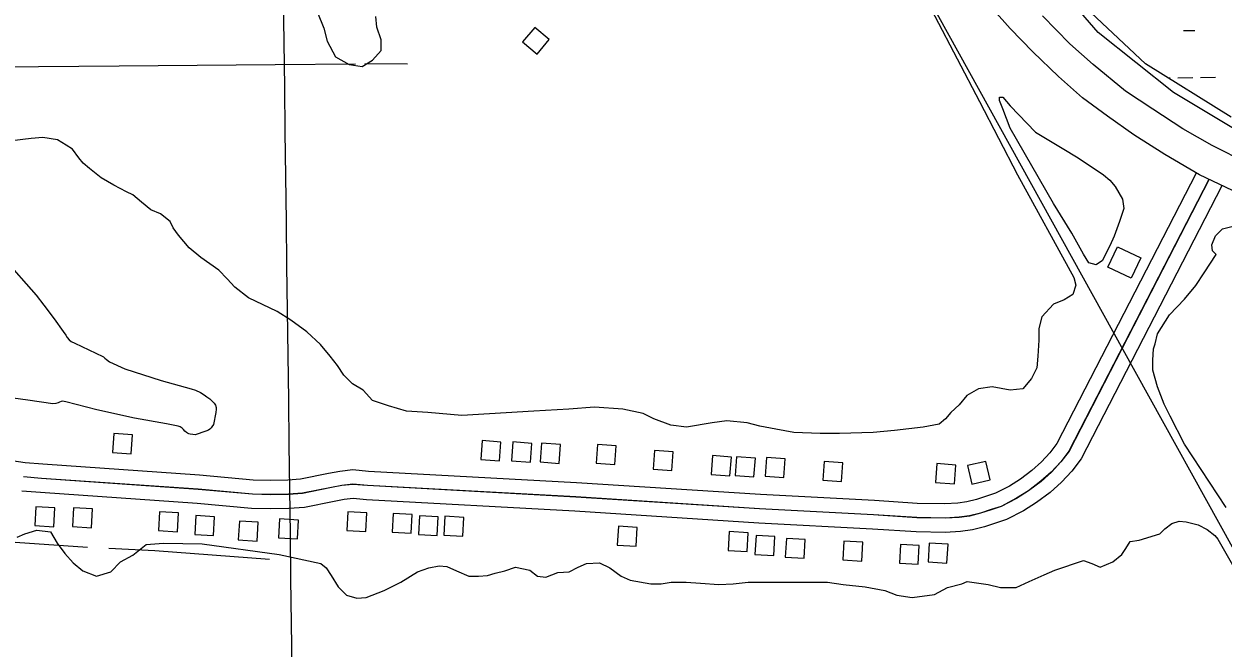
# Model space of a CAD drawing. Extents: x 3715084 to 3753216, y 488173 to 513963.
# Drawn here: x 3739790 to 3742329, y 503743 to 505065 of the extents above; entities that cross this region are included whole.
import ezdxf

# ---------------------------------------------------------------- set-up
doc = ezdxf.new("R2010")
doc.units = 0
for name, color, linetype in [('V-BLDG-OTLN', 7, 'Continuous'), ('V-GRID-MAJR', 7, 'Continuous'), ('V-ROAD-CNTR', 7, 'Continuous'), ('V-SITE-VEGE', 7, 'Continuous'), ('V-TOPO-SHOR', 7, 'Continuous'), ('V-UTIL-LINE', 7, 'Continuous'), ('V-WETL-SWMP', 7, 'Continuous')]:
    doc.layers.add(name, color=color, linetype=linetype)

msp = doc.modelspace()

# ---------------------------------------------------------------- linework, layer by layer
at = {"layer": 'V-BLDG-OTLN'}
for points in [[(3740846.23, 505026.851), (3740877.002, 505001.295), (3740902.558, 505032.066), (3740871.787, 505057.62200000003)], [(3742135.151, 504526.332), (3742085.612, 504549.826), (3742105.9790000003, 504592.771), (3742155.518, 504569.277)], [(3739977.274, 504157.37200000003), (3740017.168, 504154.472), (3740020.068, 504194.367), (3739980.173, 504197.267)], [(3740757.411, 504142.284), (3740797.305, 504139.384), (3740800.205, 504179.27900000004), (3740760.31, 504182.179)], [(3740822.753, 504139.44), (3740862.647, 504136.54000000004), (3740865.5470000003, 504176.435), (3740825.6520000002, 504179.335)], [(3740883.431, 504136.966), (3740923.325, 504134.066), (3740926.225, 504173.961), (3740886.33, 504176.86100000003)], [(3741001.73, 504134.42600000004), (3741041.6240000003, 504131.526), (3741044.524, 504171.42100000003), (3741004.629, 504174.321)], [(3741122.377, 504121.44800000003), (3741162.271, 504118.548), (3741165.171, 504158.443), (3741125.276, 504161.343)], [(3741245.4080000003, 504110.49), (3741285.302, 504107.59), (3741288.202, 504147.485), (3741248.307, 504150.385)], [(3741296.2290000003, 504108.249), (3741336.123, 504105.349), (3741339.023, 504145.244), (3741299.128, 504148.14400000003)], [(3741359.526, 504106.751), (3741399.42, 504103.851), (3741402.3200000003, 504143.746), (3741362.4250000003, 504146.646)], [(3741481.575, 504098.152), (3741521.469, 504095.25200000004), (3741524.369, 504135.147), (3741484.474, 504138.047)], [(3741720.519, 504093.536), (3741760.413, 504090.636), (3741763.313, 504130.531), (3741723.418, 504133.431)], [(3741797.347, 504090.20900000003), (3741836.329, 504099.173), (3741827.365, 504138.156), (3741788.383, 504129.19200000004)], [(3739855.356, 504039.723), (3739815.4220000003, 504042.025), (3739813.12, 504002.091), (3739853.054, 503999.789)], [(3739935.2490000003, 504037.57300000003), (3739895.315, 504039.875), (3739893.0130000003, 503999.941), (3739932.947, 503997.639)], [(3740117.259, 504029.113), (3740077.325, 504031.41500000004), (3740075.023, 503991.481), (3740114.957, 503989.179)], [(3740193.898, 504021.069), (3740153.964, 504023.371), (3740151.662, 503983.43700000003), (3740191.596, 503981.135)], [(3740371.529, 504014.01), (3740331.595, 504016.31200000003), (3740329.293, 503976.378), (3740369.227, 503974.076)], [(3740516.2060000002, 504029.275), (3740476.272, 504031.577), (3740473.97, 503991.643), (3740513.904, 503989.341)], [(3740612.1580000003, 504025.706), (3740572.224, 504028.00800000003), (3740569.9220000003, 503988.074), (3740609.856, 503985.772)], [(3740667.5870000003, 504020.761), (3740627.653, 504023.063), (3740625.3510000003, 503983.129), (3740665.285, 503980.827)], [(3740721.545, 504019.484), (3740681.611, 504021.786), (3740679.309, 503981.852), (3740719.2430000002, 503979.55)], [(3740286.282, 504009.27900000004), (3740246.348, 504011.581), (3740244.046, 503971.647), (3740283.98, 503969.34500000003)], [(3741088.839, 503998.333), (3741048.9050000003, 504000.635), (3741046.603, 503960.701), (3741086.537, 503958.39900000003)], [(3741323.733, 503987.064), (3741283.799, 503989.36600000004), (3741281.497, 503949.43200000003), (3741321.431, 503947.13)], [(3741380.379, 503978.715), (3741340.4450000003, 503981.017), (3741338.143, 503941.083), (3741378.077, 503938.781)], [(3741444.609, 503972.782), (3741404.6750000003, 503975.08400000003), (3741402.373, 503935.15), (3741442.307, 503932.848)], [(3741566.466, 503967.043), (3741526.532, 503969.34500000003), (3741524.23, 503929.411), (3741564.164, 503927.109)], [(3741747.018, 503962.77), (3741707.0840000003, 503965.072), (3741704.782, 503925.13800000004), (3741744.716, 503922.836)], [(3741686.217, 503960.056), (3741646.2830000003, 503962.358), (3741643.981, 503922.424), (3741683.915, 503920.12200000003)]]:
    msp.add_lwpolyline(points, close=True, dxfattribs=at)
at = {"layer": 'V-GRID-MAJR'}
msp.add_spline([(3740482.536, 493855.044), (3740405.883, 499912.396), (3740329.19, 505972.83400000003), (3740252.497, 512033.283), (3740252.458, 512036.354)], degree=3, dxfattribs=at)
at = {"layer": 'V-ROAD-CNTR'}
for points in [[(3742349.630261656, 504711.8675501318), (3742279.5594017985, 504745.19148348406), (3742206.090548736, 504788.4593969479), (3742140.631679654, 504830.24031338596), (3742084.72879146, 504869.9782339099), (3742031.654897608, 504908.610156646), (3741981.32899826, 504953.6670665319), (3741926.758107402, 505005.83196220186), (3741878.877203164, 505055.50286286), (3741844.228272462, 505093.9587859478)], [(3743711.2495384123, 504535.32890320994), (3743639.821681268, 504555.1888634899), (3743533.187894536, 504578.995815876), (3743443.1880745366, 504592.80578825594), (3743323.535313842, 504603.94376598), (3743143.018674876, 504620.674732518), (3742880.941199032, 504645.82468221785), (3742799.119362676, 504654.2496653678), (3742709.373542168, 504667.79363827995), (3742621.81271729, 504685.95860194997), (3742540.854879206, 504708.8985560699), (3742455.1640505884, 504740.25749335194), (3742381.881197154, 504769.50443485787), (3742306.2083485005, 504807.374359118), (3742243.9744729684, 504842.84928816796), (3742180.5985997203, 504884.840204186), (3742122.570715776, 504922.55112876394), (3742054.602851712, 504978.92701601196), (3742004.770951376, 505022.932928), (3741946.99406693, 505082.1818095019)], [(3742272.7604153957, 504748.9564759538), (3741977.51400589, 504176.06462173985), (3741962.6560356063, 504156.501660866), (3741944.716071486, 504136.9866998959), (3741924.783111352, 504119.18273550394), (3741900.400160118, 504100.8007722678), (3741876.948207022, 504085.95480196), (3741847.5822657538, 504070.6728325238), (3741828.8193032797, 504064.503844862), (3741807.6313456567, 504057.40685905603), (3741787.0373868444, 504052.288869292), (3741767.84942522, 504049.59587467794), (3741740.188480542, 504048.0108778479), (3741681.9615969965, 504049.1328756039), (3741590.9907789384, 504055.16886353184), (3741349.6272616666, 504067.88983808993), (3740960.379040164, 504092.933788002), (3740519.6259216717, 504117.11573963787), (3740486.5439878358, 504120.05373376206), (3740458.96704299, 504117.0587397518), (3740435.33209026, 504112.53774879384), (3740375.9802089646, 504100.390773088), (3740348.7542634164, 504098.56377674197), (3740312.8203352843, 504097.8847781), (3740275.77240938, 504098.76277634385), (3740161.634637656, 504109.22775541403), (3739829.89830113, 504132.1347096), (3739792.9053751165, 504135.310703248), (3739764.1364326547, 504139.5066948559)], [(3742300.175360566, 504735.9185020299), (3742003.2749543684, 504159.8166542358), (3741985.9569890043, 504137.01569983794), (3741966.0430288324, 504115.3527431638), (3741944.0560728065, 504095.71378244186), (3741917.676125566, 504075.8268222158), (3741892.0931767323, 504059.6318546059), (3741859.4022421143, 504042.6188886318), (3741838.3772841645, 504035.70590245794), (3741816.1223286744, 504028.25191736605), (3741792.820375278, 504022.46092894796), (3741770.830419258, 504019.3749351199), (3741740.7644793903, 504017.651938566), (3741680.6645995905, 504018.80993625), (3741589.187782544, 504024.87992410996), (3741347.854265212, 504037.59889867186), (3740958.574043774, 504062.6448485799), (3740517.4519260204, 504086.84780017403), (3740486.842987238, 504089.56579473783), (3740463.463033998, 504087.0267998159), (3740441.224078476, 504082.77280832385), (3740380.0562008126, 504070.2538333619), (3740350.05726081, 504068.2408373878), (3740312.7473354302, 504067.5358387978), (3740274.0264128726, 504068.453836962), (3740159.2036425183, 504078.98181590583), (3739827.5553058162, 504101.8827701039), (3739789.4153820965, 504105.156763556)], [(3742299.4263620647, 504735.21250344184), (3742002.9839549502, 504159.998653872), (3741985.69398953, 504137.2356993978), (3741965.802029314, 504115.59674267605), (3741943.8390732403, 504095.97878191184), (3741917.4821259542, 504076.10882165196), (3741891.9221770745, 504059.92885401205), (3741859.268242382, 504042.934888), (3741838.26928438, 504036.02990180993), (3741816.025328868, 504028.580916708), (3741792.755375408, 504022.79692827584), (3741770.797419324, 504019.715934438), (3741740.758479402, 504017.9949378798), (3741680.67959956, 504019.1529355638), (3741589.2087825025, 504025.22092342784), (3741347.8752651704, 504037.93989798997), (3740958.5950437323, 504062.985847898), (3740517.475925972, 504087.187799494), (3740486.839987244, 504089.90979405), (3740463.413034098, 504087.36479913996), (3740441.158078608, 504083.1078076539), (3740380.0102009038, 504070.5928326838), (3740350.0422608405, 504068.5818367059), (3740312.7483354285, 504067.8788381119), (3740274.0464128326, 504068.7948362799), (3740159.230642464, 504079.3218152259), (3739827.5823057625, 504102.22276942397), (3739789.4553820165, 504105.4967628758)], [(3742326.841307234, 504722.1745295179), (3742028.744903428, 504143.750686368), (3742008.994942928, 504117.74973836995), (3741987.12898666, 504093.962785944), (3741963.110034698, 504072.50982885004), (3741934.7580914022, 504051.1348715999), (3741907.0671467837, 504033.60590665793), (3741871.0882187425, 504014.880944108), (3741847.8252652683, 504007.23195940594), (3741824.516311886, 503999.425975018), (3741798.5383638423, 503992.96898793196), (3741773.7784133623, 503989.49499488), (3741741.3344782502, 503987.6359985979), (3741679.382602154, 503988.8299962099), (3741587.405786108, 503994.93198400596), (3741346.102268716, 504007.6489585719), (3740956.7900473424, 504032.6969084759), (3740515.30193032, 504056.91986002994), (3740487.138986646, 504059.42185502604), (3740467.9090251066, 504057.3328592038), (3740447.050066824, 504053.3428671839), (3740384.086192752, 504040.4558929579), (3740351.345258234, 504038.258897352), (3740312.6753355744, 504037.5298988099), (3740272.3004163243, 504038.485896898), (3740156.799647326, 504049.0758757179), (3739825.239310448, 504071.97082992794), (3739785.965388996, 504075.34282318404)]]:
    msp.add_lwpolyline(points, dxfattribs=at)
at = {"layer": 'V-SITE-VEGE'}
for p, q in [((3742064.662, 505047.186), (3741932.734, 505200.031)), ((3742224.365, 504919.81700000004), (3742064.662, 505047.1860000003)), ((3742351.665, 504843.396), (3742224.365, 504919.81700000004))]:
    msp.add_line(p, q, dxfattribs=at)
for points in [[(3741671.978, 505172.7), (3741813.508, 504900.724)], [(3740411.6950000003, 505089.53500000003), (3740425.17, 505055.819), (3740431.91, 505028.844), (3740449.886, 504995.128), (3740479.086, 504979.393), (3740506.048, 504974.898), (3740528.512, 504988.386), (3740546.484, 505008.614), (3740546.484, 505031.093), (3740537.497, 505058.065), (3740535.252, 505080.542)], [(3741813.508, 504900.724), (3741894.381, 504745.629), (3742013.448, 504527.599), (3742017.9390000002, 504511.864), (3742011.199, 504491.634), (3741993.2260000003, 504480.39400000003), (3741970.761, 504471.403), (3741946.0500000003, 504444.431), (3741939.31, 504419.708), (3741939.31, 504394.98000000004), (3741937.063, 504361.264), (3741934.819, 504336.541), (3741923.585, 504314.064), (3741905.612, 504291.585), (3741878.654, 504289.338), (3741840.465, 504296.08), (3741811.261, 504291.585), (3741786.5500000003, 504278.101), (3741770.823, 504257.871), (3741752.852, 504242.136), (3741741.619, 504228.65), (3741728.1410000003, 504217.411), (3741694.443, 504210.668), (3741633.787, 504203.924), (3741588.856, 504199.429), (3741516.969, 504197.18), (3741476.534, 504197.18), (3741420.369, 504199.429), (3741382.18, 504206.17100000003), (3741348.483, 504212.91500000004), (3741321.525, 504219.659), (3741278.84, 504224.155), (3741247.389, 504219.659), (3741193.473, 504210.668), (3741159.778, 504215.164), (3741123.833, 504228.65), (3741101.369, 504239.887), (3741058.684, 504248.878), (3740998.029, 504253.375), (3740944.113, 504248.878), (3740869.98, 504244.385), (3740717.217, 504235.39400000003), (3740645.33, 504242.136), (3740600.399, 504244.385), (3740562.208, 504255.62200000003), (3740528.512, 504266.864), (3740508.295, 504289.338), (3740485.826, 504302.824), (3740467.8570000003, 504320.806), (3740454.379, 504341.036), (3740438.6520000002, 504361.266), (3740418.435, 504385.992), (3740389.228, 504412.96400000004), (3740355.532, 504437.689), (3740326.328, 504455.67100000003), (3740265.6720000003, 504484.892), (3740236.47, 504507.368), (3740220.741, 504525.352), (3740202.772, 504543.331), (3740164.5810000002, 504570.305), (3740139.8680000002, 504590.534), (3740117.403, 504617.50800000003), (3740106.1720000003, 504633.243), (3740099.432, 504646.729), (3740079.2120000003, 504662.463), (3740058.994, 504671.454), (3740038.776, 504687.189), (3740020.807, 504702.922), (3740007.325, 504709.666), (3739980.367, 504723.152), (3739953.409, 504738.887), (3739928.698, 504759.115), (3739915.22, 504770.354), (3739906.236, 504781.594), (3739892.754, 504799.575), (3739879.278, 504808.566), (3739861.305, 504819.803), (3739829.8540000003, 504824.3), (3739805.14, 504822.052), (3739764.705, 504817.556)], [(3742336.0300000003, 504040.379), (3742248.073, 504174.788), (3742217.6890000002, 504233.99100000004), (3742204.897, 504259.593), (3742190.503, 504296.396), (3742180.906, 504331.597), (3742180.906, 504352.398), (3742182.508, 504376.401), (3742185.705, 504387.599), (3742190.503, 504408.401), (3742216.089, 504448.40400000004), (3742248.073, 504482.006), (3742272.063, 504510.80700000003), (3742289.653, 504538.009), (3742315.241, 504576.411), (3742307.2460000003, 504584.41000000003), (3742305.646, 504597.212), (3742313.6410000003, 504616.412), (3742328.035, 504630.814), (3742353.622, 504637.21400000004)], [(3739775.698, 503977.977), (3739791.6890000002, 503984.37700000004), (3739817.2770000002, 503992.376), (3739846.0640000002, 503989.177), (3739860.457, 503965.177), (3739876.448, 503942.776), (3739894.04, 503923.574), (3739914.829, 503905.97500000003), (3739943.616, 503894.773), (3739974, 503904.37200000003), (3739994.789, 503925.173), (3740020.377, 503939.575), (3740049.164, 503961.978), (3740085.944, 503965.177), (3740167.503, 503963.575), (3740330.622, 503941.174), (3740418.5840000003, 503921.974), (3740429.774, 503912.373), (3740440.971, 503896.37), (3740455.362, 503872.37200000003), (3740472.954, 503854.76900000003), (3740495.343, 503848.369), (3740514.5330000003, 503849.969), (3740552.914, 503864.37), (3740588.097, 503881.971), (3740623.2800000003, 503904.374), (3740647.268, 503912.373), (3740669.657, 503917.174), (3740685.649, 503915.572), (3740706.4390000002, 503905.97500000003), (3740732.024, 503894.773), (3740752.816, 503894.773), (3740772.005, 503896.37), (3740787.998, 503901.17100000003), (3740808.787, 503905.97500000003), (3740831.176, 503913.973), (3740861.56, 503907.57300000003), (3740877.5530000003, 503894.773), (3740895.143, 503893.17100000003), (3740920.7290000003, 503902.772), (3740944.719, 503904.374), (3740963.909, 503913.973), (3740981.501, 503921.974), (3741008.6890000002, 503923.574), (3741031.077, 503912.373), (3741055.066, 503894.773), (3741074.255, 503886.771), (3741117.435, 503878.772), (3741139.824, 503878.772), (3741160.613, 503881.973), (3741192.599, 503881.973), (3741222.983, 503880.371), (3741261.365, 503877.17), (3741291.7490000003, 503878.772), (3741323.7320000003, 503881.973), (3741362.114, 503881.973), (3741406.8910000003, 503881.973), (3741454.8680000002, 503881.973), (3741491.65, 503881.973), (3741525.233, 503877.17), (3741571.61, 503872.37200000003), (3741613.191, 503864.37), (3741638.776, 503854.76900000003), (3741670.762, 503849.969), (3741718.736, 503856.371), (3741745.924, 503870.77), (3741776.308, 503878.772), (3741787.502, 503883.572), (3741832.2800000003, 503877.17), (3741857.867, 503870.77), (3741891.448, 503870.77), (3741918.6380000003, 503883.572), (3741950.6210000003, 503897.972), (3741973.012, 503907.57300000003), (3742033.7800000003, 503928.374), (3742051.372, 503921.974), (3742068.963, 503913.973), (3742096.15, 503925.173), (3742115.34, 503941.174), (3742123.333, 503953.976), (3742132.932, 503968.376), (3742152.122, 503971.577), (3742195.302, 503984.37700000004), (3742206.494, 503995.577), (3742220.8880000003, 504006.78), (3742236.88, 504011.57800000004), (3742251.274, 504009.979), (3742276.861, 504003.579), (3742296.051, 503993.978), (3742312.044, 503981.178), (3742318.44, 503973.17600000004), (3742380.81, 503864.37)]]:
    msp.add_lwpolyline(points, dxfattribs=at)
msp.add_lwpolyline([(3741970.761, 504684.938), (3741878.654, 504844.52900000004), (3741862.93, 504884.987), (3741856.19, 504902.968), (3741856.19, 504909.712), (3741862.93, 504909.712), (3741878.654, 504891.731), (3741932.5700000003, 504835.538), (3741988.7320000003, 504801.822), (3742022.43, 504781.592), (3742076.348, 504745.629), (3742089.826, 504734.387), (3742101.057, 504720.903), (3742116.784, 504693.931), (3742119.0300000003, 504673.701), (3742110.044, 504646.729), (3742098.812, 504615.259), (3742089.826, 504595.031), (3742080.839, 504577.048), (3742074.099, 504563.561), (3742060.623, 504554.57300000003), (3742044.897, 504559.066), (3742033.665, 504577.048), (3742008.952, 504622.003)], close=True, dxfattribs=at)
at = {"layer": 'V-TOPO-SHOR'}
msp.add_line((3740511.725, 504981.304), (3740602.294, 504980.702), dxfattribs=at)
for points in [[(3738305.841, 504961.625), (3738610.319, 504963.82), (3738864.021, 504970.79000000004), (3739143.147, 504969.321), (3739427.7, 504974.13), (3739734.532, 504974.38800000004), (3739991.7770000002, 504976.303), (3740322.015, 504979.43200000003), (3740492.4450000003, 504980.272)], [(3739747.813, 504568.335), (3739815.87, 504490.661), (3739832.504, 504469.01300000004), (3739854.157, 504440.583), (3739873.443, 504413.449), (3739878.469, 504405.62), (3739881.643, 504400.397), (3739886.1240000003, 504395.70900000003), (3739890.3370000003, 504392.32800000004), (3739897.694, 504388.965), (3739956.811, 504360.756), (3739958.6520000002, 504359.458), (3739961.5500000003, 504356.85500000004), (3739965.237, 504353.734), (3739971.555, 504348.792), (3740003.8680000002, 504334.05), (3740080.779, 504309.878), (3740144.0270000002, 504291.913), (3740153.214, 504289.08400000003), (3740163.985, 504284.431), (3740171.612, 504279.5), (3740177.663, 504275.08), (3740183.453, 504270.663), (3740189.5130000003, 504264.934), (3740192.9420000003, 504261.287), (3740195.846, 504257.635), (3740197.185, 504252.66500000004), (3740197.208, 504248.735), (3740196.724, 504241.92100000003), (3740191.375, 504216.212), (3740188.258, 504211.74), (3740186.4390000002, 504209.11), (3740184.094, 504206.73600000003), (3740180.965, 504204.36100000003), (3740175.2120000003, 504202.231), (3740152.463, 504194.76), (3740147.484, 504194.99100000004), (3740142.237, 504196.009), (3740139.614, 504196.77900000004), (3740136.722, 504198.333), (3740134.358, 504199.368), (3740130.932, 504202.493), (3740128.0300000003, 504205.88), (3740125.134, 504208.483), (3740120.924, 504211.602), (3740116.723, 504212.889), (3740092.327, 504217.984), (3740024.137, 504229.631), (3739944.12, 504247.76), (3739878.518, 504264.662), (3739871.963, 504265.672), (3739869.083, 504265.131), (3739865.163, 504263.536), (3739862.29, 504261.946), (3739857.844, 504260.609), (3739851.296, 504260.048), (3739798.0670000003, 504267.591), (3739684.001, 504283.422)], [(3739924.5100000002, 503955.623), (3739627.501, 503976.574), (3739047.974, 504018.441), (3738755.538, 504031.811), (3738618.343, 504044.889), (3738567.573, 504050.025), (3738557.904, 504050.572), (3738549.438, 504052.33400000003), (3738542.786, 504053.503), (3738537.9450000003, 504055.287), (3738531.889, 504057.667), (3738525.22, 504061.85500000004), (3738499.188, 504071.607)], [(3740310.341, 503930.488), (3740067.411, 503948.375), (3739969.826, 503953.778)]]:
    msp.add_lwpolyline(points, dxfattribs=at)
at = {"layer": 'V-UTIL-LINE'}
msp.add_lwpolyline([(3742933.5810000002, 501570.374), (3742900.328, 502957.87700000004), (3742562.373, 503571.685), (3742143.1950000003, 504328.876), (3741680.498, 505166.522), (3740804.7430000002, 506723.836), (3740041.21, 508098.621), (3739382.866, 509289.744), (3738375.258, 511088.455)], dxfattribs=at)
at = {"layer": 'V-WETL-SWMP'}
for p, q in [((3742165.517352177, 504980.70591436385), (3741948.8324151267, 505184.4548794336)), ((3742245.842912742, 505051.1254828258), (3742269.8410365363, 505051.4253926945)), ((3742346.627305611, 504867.51194020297), (3742165.517352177, 504980.70591436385)), ((3742213.5066067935, 504950.7125631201), (3742217.6868379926, 504950.76480439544)), ((3742233.6855871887, 504950.96474430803), (3742265.6830855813, 504951.3646241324)), ((3742281.6818347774, 504951.56456404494), (3742313.67933317, 504951.96444386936))]:
    msp.add_line(p, q, dxfattribs=at)

doc.saveas('drawing.dxf')
